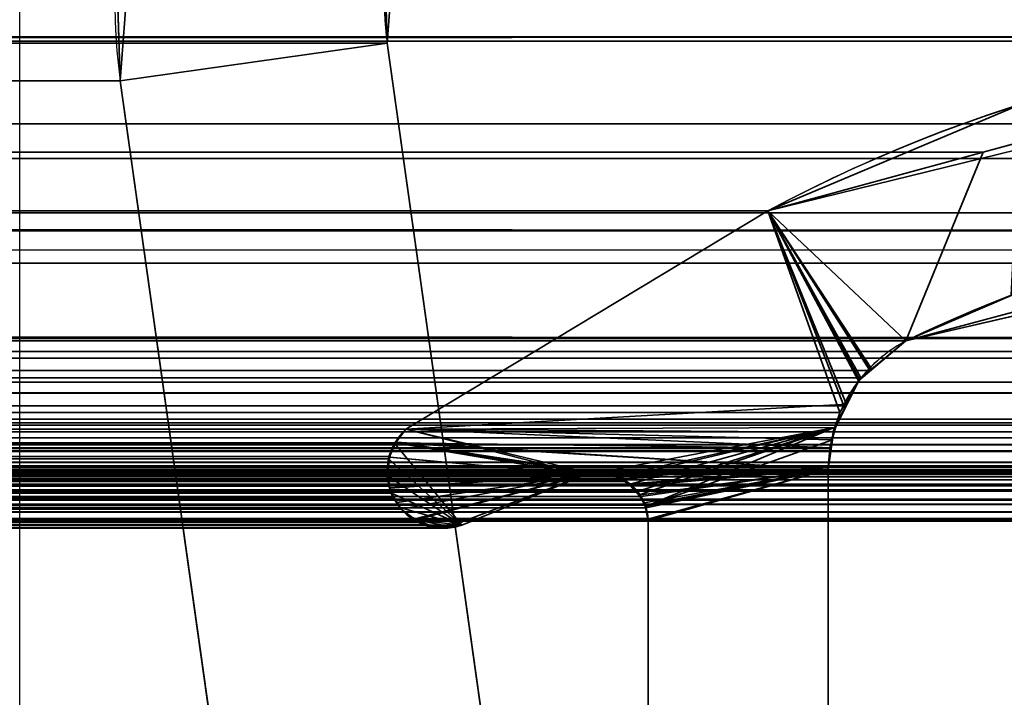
# Model space of a CAD drawing. Header units: millimetres. Extents: x -508 to 6708, y -115 to 193.
# Tile 616 of 656: x 1849.5 to 1854.98, y 9.56 to 13.33. Entities that reach past the tile are written whole.
import ezdxf

# ---------------------------------------------------------------- set-up
doc = ezdxf.new("R2010")
doc.units = ezdxf.units.MM
doc.layers.add('151', color=7, linetype='Continuous', true_color=0xffffff)

# ---------------------------------------------------------------- blocks, each defined once
blk = doc.blocks.new('UG_SURFACE_002')
at = {"layer": '151', "color": 252, "linetype": 'Continuous', "lineweight": 35}
for points in [[(2057.4999, -10, 2215.25), (2057.4999, 174.4, 2215.25), (942.5, 174.4, 2215.25), (942.5, -10, 2215.25)], [(1092.5, -10, 2065.2499), (1092.5, 174.4, 2065.2499), (1907.5, 174.4, 2065.2499), (1907.5, -10, 2065.2499)]]:
    blk.add_3dface(points, dxfattribs=at)
blk = doc.blocks.new('UG_SURFACE_148')
at = {"layer": '151', "color": 252, "linetype": 'Continuous', "lineweight": 35}
for points in [[(1850.0384, 13.6483, 2007.2885), (1149.94, 12.9913, 2007.3099), (1149.9616, 13.6483, 2007.2885)], [(1850.0384, 13.6483, 2007.2885), (1850.06, 12.9913, 2007.3099), (1149.94, 12.9913, 2007.3099)], [(1850.06, 12.9913, 2007.3099), (1850.0384, 13.6483, 2007.2885), (1851.5342, 13.5371, 2008.7843), (1851.5453, 13.2001, 2008.7953)], [(1148.4658, 13.5371, 2008.7843), (1148.4547, 13.2001, 2008.7953), (1851.5453, 13.2001, 2008.7953)], [(1148.4658, 13.5371, 2008.7843), (1851.5453, 13.2001, 2008.7953), (1851.5342, 13.5371, 2008.7843)], [(1135.5, -21.92, 2021.75), (1864.5, -21.92, 2021.75), (1864.5, 13.42, 2021.75), (1135.5, 13.42, 2021.75)], [(1137, -21.92, 2020.2501), (1137, 13.42, 2020.2501), (1863, 13.42, 2020.2501), (1863, -21.92, 2020.2501)], [(1148.4547, 13.2001, 2008.7953), (1147.5219, 6.5631, 2009.7282), (1852.4781, 6.5631, 2009.7282), (1851.5453, 13.2001, 2008.7953)], [(1850.9927, 6.3544, 2008.2426), (1850.06, 12.9913, 2007.3099), (1851.5453, 13.2001, 2008.7953), (1852.4781, 6.5631, 2009.7282)], [(1149.94, 12.9913, 2007.3099), (1850.06, 12.9913, 2007.3099), (1850.9927, 6.3544, 2008.2426), (1149.0073, 6.3544, 2008.2426)]]:
    blk.add_3dface(points, dxfattribs=at)
blk = doc.blocks.new('UG_SURFACE_149')
at = {"layer": '151', "color": 252, "linetype": 'Continuous', "lineweight": 35}
for points in [[(1850.0384, 13.6483, 2007.2885), (1850.1568, 14.2948, -7.75), (1850.06, 12.9913, -7.75)], [(1850.06, 12.9913, -7.75), (1850.1568, 14.2948, -7.75), (1851.595, 13.8687, -7.75), (1851.5453, 13.2001, -7.75)], [(1851.5342, 13.5371, 2008.7843), (1851.5453, 13.2001, -7.75), (1851.595, 13.8687, -7.75)], [(1850.06, 12.9913, -7.75), (1850.06, 12.9913, 2007.3099), (1850.0384, 13.6483, 2007.2885)], [(1851.5453, 13.2001, 2008.7953), (1851.5342, 13.5371, 2008.7843), (1850.0384, 13.6483, 2007.2885), (1850.06, 12.9913, 2007.3099)], [(1851.5342, 13.5371, 2008.7843), (1851.5453, 13.2001, 2008.7953), (1851.5453, 13.2001, -7.75)], [(1850.9927, 6.3544, -7.75), (1850.06, 12.9913, -7.75), (1851.5453, 13.2001, -7.75), (1852.4781, 6.5631, -7.75)], [(1852.4781, 6.5631, 2009.7282), (1851.5453, 13.2001, 2008.7953), (1850.06, 12.9913, 2007.3099), (1850.9927, 6.3544, 2008.2426)], [(1851.5453, 13.2001, 2008.7953), (1852.4781, 6.5631, 2009.7282), (1852.4781, 6.5631, -7.75), (1851.5453, 13.2001, -7.75)], [(1850.06, 12.9913, 2007.3099), (1850.06, 12.9913, -7.75), (1850.9927, 6.3544, -7.75), (1850.9927, 6.3544, 2008.2426)]]:
    blk.add_3dface(points, dxfattribs=at)
blk = doc.blocks.new('UG_SURFACE_155')
at = {"layer": '151', "color": 7, "linetype": 'Continuous', "lineweight": 35}
for points in [[(1140.1865, 12.7514, 2017.0634), (1859.8135, 12.7514, 2017.0634), (1857.3509, 13.2115, 2014.601), (1142.6491, 13.2115, 2014.601)], [(1142.7813, 13.2362, 2014.4687), (1142.6491, 13.2115, 2014.601), (1857.3509, 13.2115, 2014.601)], [(1142.7813, 13.2362, 2014.4687), (1857.3509, 13.2115, 2014.601), (1857.2187, 13.2362, 2014.4687)], [(1857.2187, 13.2362, 2014.4687), (1145.1387, 12.5934, 2012.1114), (1142.7813, 13.2362, 2014.4687)], [(1857.2187, 13.2362, 2014.4687), (1854.8613, 12.5934, 2012.1114), (1145.1387, 12.5934, 2012.1114)], [(1856.3046, 11.9751, 2013.5546), (1854.4322, 11.5427, 2011.6823), (1854.8613, 12.5934, 2012.1114), (1857.2187, 13.2362, 2014.4687)], [(1860.85, 12.5578, 2018.1), (1859.8135, 12.7514, 2017.0634), (1140.1865, 12.7514, 2017.0634), (1139.15, 12.5578, 2018.1)], [(1139.15, 12.5578, 2018.1), (1138.348, 12.1555, 2018.9021), (1861.652, 12.1555, 2018.9021)], [(1139.15, 12.5578, 2018.1), (1861.652, 12.1555, 2018.9021), (1860.85, 12.5578, 2018.1)], [(1145.1387, 12.5934, 2012.1114), (1854.8613, 12.5934, 2012.1114), (1853.663, 12.2666, 2010.9129), (1146.337, 12.2666, 2010.9129)], [(1854.4322, 11.5427, 2011.6823), (1853.663, 12.2666, 2010.9129), (1854.8613, 12.5934, 2012.1114)], [(1857.5217, 12.2561, 2014.7717), (1141.551, 12.1549, 2015.6989), (1142.4994, 12.2561, 2014.7505)], [(1857.5217, 12.2561, 2014.7717), (1858.4361, 12.0479, 2015.686), (1141.551, 12.1549, 2015.6989)], [(1142.4994, 12.2561, 2014.7505), (1856.3046, 11.9751, 2013.5546), (1857.5217, 12.2561, 2014.7717)], [(1142.4994, 12.2561, 2014.7505), (1143.6955, 11.978, 2013.5546), (1856.3046, 11.9751, 2013.5546)], [(1853.663, 12.2666, 2010.9129), (1851.6499, 11.0514, 2008.8999), (1148.3501, 11.0514, 2008.8999), (1146.337, 12.2666, 2010.9129)], [(1851.6499, 11.0514, 2008.8999), (1853.663, 12.2666, 2010.9129), (1854.0649, 11.1441, 2011.3151), (1854.0092, 10.9475, 2011.2591)], [(1853.663, 12.2666, 2010.9129), (1854.1812, 11.3367, 2011.4312), (1854.0872, 11.1809, 2011.3373)], [(1854.0872, 11.1809, 2011.3373), (1854.0649, 11.1441, 2011.3151), (1853.663, 12.2666, 2010.9129)], [(1853.663, 12.2666, 2010.9129), (1854.4322, 11.5427, 2011.6823), (1854.2308, 11.3774, 2011.4808)], [(1854.2308, 11.3774, 2011.4808), (1854.1812, 11.3367, 2011.4312), (1853.663, 12.2666, 2010.9129)], [(1863.4446, 11.0875, 2020.6945), (1861.652, 12.1555, 2018.9021), (1138.348, 12.1555, 2018.9021), (1136.5554, 11.0875, 2020.6945)], [(1860.595, 11.5565, 2017.8449), (1140.9526, 12.0911, 2016.2973), (1141.551, 12.1549, 2015.6989)], [(1141.551, 12.1549, 2015.6989), (1858.4361, 12.0479, 2015.686), (1860.595, 11.5565, 2017.8449)], [(1860.595, 11.5565, 2017.8449), (1139.405, 11.5565, 2017.8449), (1140.9526, 12.0911, 2016.2973)], [(1143.6955, 11.978, 2013.5546), (1145.5678, 11.5427, 2011.6823), (1854.4322, 11.5427, 2011.6823)], [(1854.4322, 11.5427, 2011.6823), (1856.3046, 11.9751, 2013.5546), (1143.6955, 11.978, 2013.5546)], [(1139.2902, 11.4749, 2017.9598), (1139.405, 11.5565, 2017.8449), (1860.595, 11.5565, 2017.8449)], [(1860.595, 11.5565, 2017.8449), (1860.7128, 11.484, 2017.9627), (1139.2902, 11.4749, 2017.9598)], [(1145.7692, 11.3774, 2011.4808), (1854.2308, 11.3774, 2011.4808), (1854.4322, 11.5427, 2011.6823), (1145.5678, 11.5427, 2011.6823)], [(1139.1529, 11.3772, 2018.0972), (1139.2902, 11.4749, 2017.9598), (1860.7128, 11.484, 2017.9627)], [(1860.7128, 11.484, 2017.9627), (1860.7702, 11.4486, 2018.0202), (1139.1529, 11.3772, 2018.0972)], [(1860.7702, 11.4486, 2018.0202), (1139.1101, 11.316, 2018.1398), (1139.1529, 11.3772, 2018.0972)], [(1860.7702, 11.4486, 2018.0202), (1860.8896, 11.3135, 2018.1396), (1139.1101, 11.316, 2018.1398)], [(1854.1812, 11.3367, 2011.4312), (1145.7692, 11.3774, 2011.4808), (1145.8188, 11.3367, 2011.4312)], [(1854.1812, 11.3367, 2011.4312), (1854.2308, 11.3774, 2011.4808), (1145.7692, 11.3774, 2011.4808)], [(1139.022, 11.19, 2018.2281), (1139.1101, 11.316, 2018.1398), (1860.8896, 11.3135, 2018.1396)], [(1860.8896, 11.3135, 2018.1396), (1860.942, 11.2541, 2018.1921), (1139.022, 11.19, 2018.2281)], [(1145.8188, 11.3367, 2011.4312), (1854.0872, 11.1809, 2011.3373), (1854.1812, 11.3367, 2011.4312)], [(1145.8188, 11.3367, 2011.4312), (1145.9128, 11.1809, 2011.3373), (1854.0872, 11.1809, 2011.3373)], [(1860.942, 11.2541, 2018.1921), (1138.9928, 11.1065, 2018.2571), (1139.022, 11.19, 2018.2281)], [(1860.942, 11.2541, 2018.1921), (1861.0098, 11.1077, 2018.2598), (1138.9928, 11.1065, 2018.2571)], [(1854.0092, 10.9475, 2011.2591), (1145.9128, 11.1809, 2011.3373), (1145.9351, 11.1441, 2011.3151)], [(1854.0092, 10.9475, 2011.2591), (1854.0649, 11.1441, 2011.3151), (1145.9128, 11.1809, 2011.3373)], [(1854.0649, 11.1441, 2011.3151), (1854.0872, 11.1809, 2011.3373), (1145.9128, 11.1809, 2011.3373)], [(1854.0089, 10.9448, 2011.2588), (1145.9351, 11.1441, 2011.3151), (1145.9908, 10.9475, 2011.2591)], [(1145.9351, 11.1441, 2011.3151), (1854.0089, 10.9448, 2011.2588), (1854.0092, 10.9475, 2011.2591)], [(1136.5554, 11.0875, 2020.6945), (1136.5012, 11.0383, 2020.7489), (1863.498, 11.0365, 2020.7479)], [(1863.498, 11.0365, 2020.7479), (1863.4446, 11.0875, 2020.6945), (1136.5554, 11.0875, 2020.6945)], [(1138.9546, 10.9977, 2018.2953), (1138.9928, 11.1065, 2018.2571), (1861.0098, 11.1077, 2018.2598)], [(1861.0098, 11.1077, 2018.2598), (1861.0249, 11.0751, 2018.275), (1138.9546, 10.9977, 2018.2953)], [(1861.0249, 11.0751, 2018.275), (1861.0616, 10.8663, 2018.3115), (1138.9546, 10.9977, 2018.2953)], [(1863.552, 10.9652, 2020.802), (1136.476, 11.0155, 2020.7739), (1136.4516, 10.9779, 2020.7984)], [(1136.5012, 11.0383, 2020.7489), (1136.476, 11.0155, 2020.7739), (1863.5329, 11.0032, 2020.7829)], [(1136.476, 11.0155, 2020.7739), (1863.552, 10.9652, 2020.802), (1863.5329, 11.0032, 2020.7829)], [(1863.5329, 11.0032, 2020.7829), (1863.498, 11.0365, 2020.7479), (1136.5012, 11.0383, 2020.7489)], [(1148.409, 10.9819, 2008.841), (1148.3501, 11.0514, 2008.8999), (1851.6499, 11.0514, 2008.8999)], [(1148.409, 10.9819, 2008.841), (1851.6499, 11.0514, 2008.8999), (1851.5877, 10.9763, 2008.8377)], [(1851.5877, 10.9763, 2008.8377), (1851.6499, 11.0514, 2008.8999), (1854.0092, 10.9475, 2011.2591), (1854.0089, 10.9448, 2011.2588)], [(1863.552, 10.9652, 2020.802), (1136.4472, 10.9664, 2020.8027), (1136.4319, 10.9258, 2020.818)], [(1136.4319, 10.9258, 2020.818), (1863.569, 10.9316, 2020.8189), (1863.552, 10.9652, 2020.802)], [(1136.4516, 10.9779, 2020.7984), (1136.4472, 10.9664, 2020.8027), (1863.552, 10.9652, 2020.802)], [(1861.0616, 10.8663, 2018.3115), (1138.9384, 10.8663, 2018.3115), (1138.9546, 10.9977, 2018.2953)], [(1851.5877, 10.9763, 2008.8377), (1148.4128, 10.9737, 2008.8372), (1148.409, 10.9819, 2008.841)], [(1851.5877, 10.9763, 2008.8377), (1851.5868, 10.9742, 2008.8367), (1148.4128, 10.9737, 2008.8372)], [(1148.4401, 10.9155, 2008.8098), (1148.4128, 10.9737, 2008.8372), (1851.5868, 10.9742, 2008.8367)], [(1148.4401, 10.9155, 2008.8098), (1851.5868, 10.9742, 2008.8367), (1851.5551, 10.8998, 2008.805)], [(1851.5534, 10.8868, 2008.8034), (1851.5551, 10.8998, 2008.805), (1851.5868, 10.9742, 2008.8367), (1851.9601, 10.5173, 2009.2101)], [(1851.5868, 10.9742, 2008.8367), (1851.5877, 10.9763, 2008.8377), (1852.6485, 10.798, 2009.8984), (1851.9601, 10.5173, 2009.2101)], [(1851.5877, 10.9763, 2008.8377), (1854, 10.8277, 2011.25), (1852.755, 10.8066, 2010.005), (1852.7161, 10.8082, 2009.9661)], [(1852.7161, 10.8082, 2009.9661), (1852.6485, 10.798, 2009.8984), (1851.5877, 10.9763, 2008.8377)], [(1854.0089, 10.9448, 2011.2588), (1854, 10.8277, 2011.25), (1851.5877, 10.9763, 2008.8377)], [(1136.4319, 10.9258, 2020.818), (1136.4217, 10.8984, 2020.8285), (1863.5852, 10.846, 2020.8352)], [(1136.4319, 10.9258, 2020.818), (1863.5697, 10.9274, 2020.8199), (1863.569, 10.9316, 2020.8189)], [(1863.5852, 10.846, 2020.8352), (1863.5697, 10.9274, 2020.8199), (1136.4319, 10.9258, 2020.818)], [(1145.9908, 10.9475, 2011.2591), (1145.9911, 10.9448, 2011.2588), (1854.0089, 10.9448, 2011.2588)], [(1146, 10.8277, 2011.25), (1854, 10.8277, 2011.25), (1854.0089, 10.9448, 2011.2588), (1145.9911, 10.9448, 2011.2588)], [(1851.5551, 10.8998, 2008.805), (1148.4461, 10.8863, 2008.8038), (1148.4401, 10.9155, 2008.8098)], [(1136.4217, 10.8984, 2020.8285), (1136.4156, 10.8382, 2020.8344), (1863.5852, 10.846, 2020.8352)], [(1138.9384, 5.7187, 2018.3115), (1138.9384, 10.8663, 2018.3115), (1861.0616, 10.8663, 2018.3115), (1861.0616, 5.7187, 2018.3115)], [(1851.5551, 10.8998, 2008.805), (1851.5534, 10.8868, 2008.8034), (1148.4461, 10.8863, 2008.8038)], [(1148.4551, 10.8424, 2008.7948), (1148.4461, 10.8863, 2008.8038), (1851.5534, 10.8868, 2008.8034)], [(1148.4551, 10.8424, 2008.7948), (1851.5534, 10.8868, 2008.8034), (1851.5438, 10.8115, 2008.7938)], [(1851.9601, 10.5173, 2009.2101), (1851.5465, 10.7913, 2008.7965), (1851.5438, 10.8115, 2008.7938), (1851.5534, 10.8868, 2008.8034)], [(1863.5844, 10.8085, 2020.8344), (1136.4156, 10.8382, 2020.8344), (1136.4145, 10.8282, 2020.8354)], [(1136.4145, 10.8282, 2020.8354), (1136.428, 10.7445, 2020.822), (1863.572, 10.7445, 2020.822)], [(1863.572, 10.7445, 2020.822), (1863.5844, 10.8085, 2020.8344), (1136.4145, 10.8282, 2020.8354)], [(1136.4156, 10.8382, 2020.8344), (1863.5851, 10.8384, 2020.8352), (1863.5852, 10.846, 2020.8352)], [(1863.5844, 10.8085, 2020.8344), (1863.5851, 10.8384, 2020.8352), (1136.4156, 10.8382, 2020.8344)], [(1862.3996, 10.8171, 2019.6495), (1863.1971, 10.5484, 2020.447), (1136.8029, 10.5484, 2020.447), (1137.6004, 10.8171, 2019.6495)], [(1862.3996, 10.8171, 2019.6495), (1137.6004, 10.8171, 2019.6495), (1137.6144, 10.8176, 2019.6357)], [(1862.3232, 10.8261, 2019.5732), (1137.6144, 10.8176, 2019.6357), (1137.6871, 10.8202, 2019.563)], [(1862.3232, 10.8261, 2019.5732), (1862.3855, 10.8187, 2019.6354), (1137.6144, 10.8176, 2019.6357)], [(1137.6144, 10.8176, 2019.6357), (1862.3855, 10.8187, 2019.6354), (1862.3996, 10.8171, 2019.6495)], [(1137.6871, 10.8202, 2019.563), (1862.3134, 10.8229, 2019.5634), (1862.3232, 10.8261, 2019.5732)], [(1862.3134, 10.8229, 2019.5634), (1137.6871, 10.8202, 2019.563), (1137.7167, 10.8212, 2019.5334)], [(1137.7167, 10.8212, 2019.5334), (1862.2395, 10.7993, 2019.4895), (1862.3134, 10.8229, 2019.5634)], [(1137.7167, 10.8212, 2019.5334), (1137.76, 10.8, 2019.49), (1862.2395, 10.7993, 2019.4895)], [(1862.1986, 10.7862, 2019.4485), (1137.76, 10.8, 2019.49), (1137.8185, 10.7716, 2019.4316)], [(1862.1986, 10.7862, 2019.4485), (1862.2395, 10.7993, 2019.4895), (1137.76, 10.8, 2019.49)], [(1146, 10.8277, 2011.25), (1146, 4.7035, 2011.25), (1854, 4.7035, 2011.25), (1854, 10.8277, 2011.25)], [(1852.8557, 10.7747, 2010.1056), (1147.1241, 10.7573, 2010.1259), (1147.1965, 10.7966, 2010.0534)], [(1852.8557, 10.7747, 2010.1056), (1147.1965, 10.7966, 2010.0534), (1147.1974, 10.7967, 2010.0527)], [(1147.1974, 10.7967, 2010.0527), (1147.2839, 10.8082, 2009.9661), (1852.7161, 10.8082, 2009.9661)], [(1852.7161, 10.8082, 2009.9661), (1852.755, 10.8066, 2010.005), (1147.1974, 10.7967, 2010.0527)], [(1852.755, 10.8066, 2010.005), (1852.802, 10.7917, 2010.052), (1147.1974, 10.7967, 2010.0527)], [(1147.1974, 10.7967, 2010.0527), (1852.802, 10.7917, 2010.052), (1852.8557, 10.7747, 2010.1056)], [(1147.3515, 10.798, 2009.8984), (1852.6485, 10.798, 2009.8984), (1852.7161, 10.8082, 2009.9661), (1147.2839, 10.8082, 2009.9661)], [(1851.9601, 10.5173, 2009.2101), (1852.6485, 10.798, 2009.8984), (1147.3515, 10.798, 2009.8984), (1148.0399, 10.5173, 2009.2101)], [(1851.5438, 10.8115, 2008.7938), (1148.4526, 10.791, 2008.7974), (1148.4551, 10.8424, 2008.7948)], [(1851.5438, 10.8115, 2008.7938), (1851.5465, 10.7913, 2008.7965), (1148.4526, 10.791, 2008.7974)], [(1852.802, 10.7917, 2010.052), (1852.755, 10.8066, 2010.005), (1854, 10.8277, 2011.25)], [(1854, 10.8277, 2011.25), (1852.8557, 10.7747, 2010.1056), (1852.802, 10.7917, 2010.052)], [(1854, 10.8277, 2011.25), (1852.9017, 10.7431, 2010.1516), (1852.8765, 10.7603, 2010.1266), (1852.8557, 10.7747, 2010.1056)], [(1854, 10.8277, 2011.25), (1852.9586, 10.6764, 2010.2086), (1852.9371, 10.7015, 2010.1871), (1852.9017, 10.7431, 2010.1516)], [(1852.9798, 10.6289, 2010.2298), (1852.9586, 10.6764, 2010.2086), (1854, 10.8277, 2011.25)], [(1854, 10.8277, 2011.25), (1852.9862, 10.6145, 2010.2363), (1852.9798, 10.6289, 2010.2298)], [(1852.9965, 10.5516, 2010.2465), (1852.9862, 10.6145, 2010.2363), (1854, 10.8277, 2011.25)], [(1854, 10.8277, 2011.25), (1852.9979, 10.5427, 2010.2479), (1852.9965, 10.5516, 2010.2465)], [(1854, 10.8277, 2011.25), (1854, 4.7035, 2011.25), (1852.9979, 6.7467, 2010.2479), (1852.9979, 10.5427, 2010.2479)], [(1136.4323, 10.736, 2020.8178), (1863.5677, 10.736, 2020.8178), (1863.572, 10.7445, 2020.822), (1136.428, 10.7445, 2020.822)], [(1137.8185, 10.7716, 2019.4316), (1862.1829, 10.7701, 2019.4328), (1862.1986, 10.7862, 2019.4485)], [(1862.1829, 10.7701, 2019.4328), (1137.8185, 10.7716, 2019.4316), (1137.8264, 10.7677, 2019.4235)], [(1137.8264, 10.7677, 2019.4235), (1862.1271, 10.7128, 2019.377), (1862.1829, 10.7701, 2019.4328)], [(1137.8264, 10.7677, 2019.4235), (1137.8732, 10.7134, 2019.3768), (1862.1271, 10.7128, 2019.377)], [(1852.9017, 10.7431, 2010.1516), (1147.0629, 10.7014, 2010.1871), (1147.0993, 10.7439, 2010.1507)], [(1852.9017, 10.7431, 2010.1516), (1852.9371, 10.7015, 2010.1871), (1147.0629, 10.7014, 2010.1871)], [(1852.9017, 10.7431, 2010.1516), (1147.0993, 10.7439, 2010.1507), (1147.1241, 10.7573, 2010.1259)], [(1852.8557, 10.7747, 2010.1056), (1852.8765, 10.7603, 2010.1266), (1147.1241, 10.7573, 2010.1259)], [(1147.1241, 10.7573, 2010.1259), (1852.8765, 10.7603, 2010.1266), (1852.9017, 10.7431, 2010.1516)], [(1851.5542, 10.7351, 2008.8041), (1148.4309, 10.6956, 2008.8191), (1148.451, 10.758, 2008.7991)], [(1148.451, 10.758, 2008.7991), (1851.5465, 10.7913, 2008.7965), (1851.5542, 10.7351, 2008.8041)], [(1148.451, 10.758, 2008.7991), (1148.4526, 10.791, 2008.7974), (1851.5465, 10.7913, 2008.7965)], [(1851.9601, 10.5173, 2009.2101), (1851.5694, 10.6961, 2008.8193), (1851.5542, 10.7351, 2008.8041), (1851.5465, 10.7913, 2008.7965)], [(1863.5314, 10.662, 2020.7813), (1136.4323, 10.736, 2020.8178), (1136.4686, 10.662, 2020.7813)], [(1863.5314, 10.662, 2020.7813), (1863.5677, 10.736, 2020.8178), (1136.4323, 10.736, 2020.8178)], [(1862.1204, 10.7061, 2019.3703), (1137.8732, 10.7134, 2019.3768), (1137.88, 10.7055, 2019.3701)], [(1862.1204, 10.7061, 2019.3703), (1862.1271, 10.7128, 2019.377), (1137.8732, 10.7134, 2019.3768)], [(1137.88, 10.7055, 2019.3701), (1862.0888, 10.6334, 2019.3388), (1862.1204, 10.7061, 2019.3703)], [(1137.88, 10.7055, 2019.3701), (1137.9112, 10.6334, 2019.3388), (1862.0888, 10.6334, 2019.3388)], [(1852.9586, 10.6764, 2010.2086), (1147.0414, 10.6764, 2010.2086), (1147.0629, 10.7014, 2010.1871)], [(1147.0629, 10.7014, 2010.1871), (1852.9371, 10.7015, 2010.1871), (1852.9586, 10.6764, 2010.2086)], [(1148.4263, 10.6814, 2008.8236), (1851.5694, 10.6961, 2008.8193), (1851.5806, 10.6675, 2008.8305)], [(1148.4263, 10.6814, 2008.8236), (1148.4309, 10.6956, 2008.8191), (1851.5694, 10.6961, 2008.8193)], [(1851.5542, 10.7351, 2008.8041), (1851.5694, 10.6961, 2008.8193), (1148.4309, 10.6956, 2008.8191)], [(1851.6161, 10.6163, 2008.8661), (1851.5806, 10.6675, 2008.8305), (1851.5694, 10.6961, 2008.8193), (1851.9601, 10.5173, 2009.2101)], [(1136.4686, 10.662, 2020.7813), (1136.4726, 10.6582, 2020.7775), (1863.5275, 10.6582, 2020.7775), (1863.5314, 10.662, 2020.7813)], [(1863.5275, 10.6582, 2020.7775), (1136.4726, 10.6582, 2020.7775), (1136.5391, 10.5917, 2020.7109)], [(1136.5391, 10.5917, 2020.7109), (1863.461, 10.5914, 2020.7109), (1863.5275, 10.6582, 2020.7775)], [(1862.0888, 6.3541, 2019.3388), (1862.0888, 10.6334, 2019.3388), (1137.9112, 10.6334, 2019.3388), (1137.9112, 6.3541, 2019.3388)], [(1852.9586, 10.6764, 2010.2086), (1147.0202, 10.6289, 2010.2298), (1147.0414, 10.6764, 2010.2086)], [(1852.9586, 10.6764, 2010.2086), (1852.9798, 10.6289, 2010.2298), (1147.0202, 10.6289, 2010.2298)], [(1851.5806, 10.6675, 2008.8305), (1148.3837, 10.6165, 2008.8663), (1148.4263, 10.6814, 2008.8236)], [(1851.5806, 10.6675, 2008.8305), (1851.6161, 10.6163, 2008.8661), (1148.3837, 10.6165, 2008.8663)], [(1863.4601, 10.5905, 2020.71), (1136.5391, 10.5917, 2020.7109), (1136.5411, 10.5896, 2020.7088)], [(1863.4601, 10.5905, 2020.71), (1863.461, 10.5914, 2020.7109), (1136.5391, 10.5917, 2020.7109)], [(1863.4601, 10.5905, 2020.71), (1136.5411, 10.5896, 2020.7088), (1136.622, 10.5553, 2020.628)], [(1136.622, 10.5553, 2020.628), (1863.378, 10.5551, 2020.628), (1863.4601, 10.5905, 2020.71)], [(1852.9965, 10.5516, 2010.2465), (1147.0035, 10.5516, 2010.2465), (1147.0138, 10.6145, 2010.2363)], [(1147.0138, 10.6145, 2010.2363), (1147.0202, 10.6289, 2010.2298), (1852.9798, 10.6289, 2010.2298), (1852.9862, 10.6145, 2010.2363)], [(1852.9862, 10.6145, 2010.2363), (1852.9965, 10.5516, 2010.2465), (1147.0138, 10.6145, 2010.2363)], [(1148.326, 10.5603, 2008.924), (1851.6227, 10.6068, 2008.8727), (1851.7013, 10.5469, 2008.9512)], [(1148.326, 10.5603, 2008.924), (1148.3773, 10.6068, 2008.8727), (1851.6227, 10.6068, 2008.8727)], [(1148.3773, 10.6068, 2008.8727), (1148.3837, 10.6165, 2008.8663), (1851.6161, 10.6163, 2008.8661)], [(1851.6161, 10.6163, 2008.8661), (1851.6227, 10.6068, 2008.8727), (1148.3773, 10.6068, 2008.8727)], [(1851.7013, 10.5469, 2008.9512), (1851.6227, 10.6068, 2008.8727), (1851.6161, 10.6163, 2008.8661), (1851.9601, 10.5173, 2009.2101)], [(1863.344, 10.5404, 2020.5939), (1136.622, 10.5553, 2020.628), (1136.6581, 10.54, 2020.592)], [(1863.344, 10.5404, 2020.5939), (1863.378, 10.5551, 2020.628), (1136.622, 10.5553, 2020.628)], [(1136.6581, 10.54, 2020.592), (1136.7089, 10.5412, 2020.5412), (1863.291, 10.5412, 2020.541)], [(1863.291, 10.5412, 2020.541), (1863.344, 10.5404, 2020.5939), (1136.6581, 10.54, 2020.592)], [(1863.2195, 10.5423, 2020.4694), (1136.7089, 10.5412, 2020.5412), (1136.7829, 10.5429, 2020.467)], [(1863.2195, 10.5423, 2020.4694), (1863.291, 10.5412, 2020.541), (1136.7089, 10.5412, 2020.5412)], [(1136.7829, 10.5429, 2020.467), (1863.1971, 10.5484, 2020.447), (1863.2195, 10.5423, 2020.4694)], [(1136.7829, 10.5429, 2020.467), (1136.8029, 10.5484, 2020.447), (1863.1971, 10.5484, 2020.447)], [(1147.0035, 10.5516, 2010.2465), (1852.9965, 10.5516, 2010.2465), (1852.9979, 10.5427, 2010.2479), (1147.0021, 10.5427, 2010.2479)], [(1852.9979, 10.5427, 2010.2479), (1852.9979, 6.7467, 2010.2479), (1147.0021, 6.7467, 2010.2479), (1147.0021, 10.5427, 2010.2479)], [(1851.7202, 10.5324, 2008.9703), (1148.221, 10.5179, 2009.0289), (1148.299, 10.5493, 2008.9509)], [(1851.7202, 10.5324, 2008.9703), (1851.7786, 10.5187, 2009.0287), (1148.221, 10.5179, 2009.0289)], [(1851.7013, 10.5469, 2008.9512), (1148.299, 10.5493, 2008.9509), (1148.326, 10.5603, 2008.924)], [(1148.299, 10.5493, 2008.9509), (1851.7013, 10.5469, 2008.9512), (1851.7202, 10.5324, 2008.9703)], [(1851.7786, 10.5187, 2009.0287), (1851.7202, 10.5324, 2008.9703), (1851.7013, 10.5469, 2008.9512), (1851.9601, 10.5173, 2009.2101)], [(1148.0399, 10.5173, 2009.2101), (1148.1261, 10.5091, 2009.1238), (1851.8742, 10.5017, 2009.1243)], [(1851.8742, 10.5017, 2009.1243), (1851.9083, 10.5044, 2009.1584), (1148.0399, 10.5173, 2009.2101)], [(1851.9083, 10.5044, 2009.1584), (1851.9601, 10.5173, 2009.2101), (1148.0399, 10.5173, 2009.2101)], [(1851.8566, 10.5004, 2009.1066), (1148.1261, 10.5091, 2009.1238), (1148.1853, 10.5034, 2009.0647)], [(1851.8566, 10.5004, 2009.1066), (1851.8742, 10.5017, 2009.1243), (1148.1261, 10.5091, 2009.1238)], [(1148.1853, 10.5034, 2009.0647), (1851.7786, 10.5187, 2009.0287), (1851.8566, 10.5004, 2009.1066)], [(1148.1853, 10.5034, 2009.0647), (1148.221, 10.5179, 2009.0289), (1851.7786, 10.5187, 2009.0287)], [(1851.7786, 10.5187, 2009.0287), (1851.9601, 10.5173, 2009.2101), (1851.9083, 10.5044, 2009.1584), (1851.8742, 10.5017, 2009.1243)], [(1851.8742, 10.5017, 2009.1243), (1851.8566, 10.5004, 2009.1066), (1851.7786, 10.5187, 2009.0287)]]:
    blk.add_3dface(points, dxfattribs=at)
blk = doc.blocks.new('UG_SURFACE_156')
at = {"layer": '151', "color": 7, "linetype": 'Continuous', "lineweight": 35}
for points in [[(1853.663, 12.2666, 2010.9129), (1856.3409, 12.9246, 2013.5908), (1855.0702, 12.8596, -7.75)], [(1856.3409, 12.9246, 2013.5908), (1853.663, 12.2666, 2010.9129), (1854.4322, 11.5427, 2011.6823), (1855.9707, 11.8991, 2013.2208)], [(1855.0702, 12.8596, -7.75), (1853.663, 12.2666, -7.75), (1853.663, 12.2666, 2010.9129)], [(1855.0178, 11.7957, -7.75), (1854.4322, 11.5427, -7.75), (1853.663, 12.2666, -7.75), (1855.0702, 12.8596, -7.75)], [(1853.663, 12.2666, -7.75), (1851.6499, 11.0514, -7.75), (1851.6499, 11.0514, 2008.8999), (1853.663, 12.2666, 2010.9129)], [(1851.6499, 11.0514, -7.75), (1853.663, 12.2666, -7.75), (1854.1744, 11.3282, -7.75), (1854.1058, 11.1916, -7.75)], [(1853.663, 12.2666, 2010.9129), (1851.6499, 11.0514, 2008.8999), (1854.0347, 11.0607, 2011.2846), (1854.1008, 11.1889, 2011.3509)], [(1853.663, 12.2666, -7.75), (1854.4322, 11.5427, -7.75), (1854.243, 11.3854, -7.75)], [(1854.243, 11.3854, -7.75), (1854.1744, 11.3282, -7.75), (1853.663, 12.2666, -7.75)], [(1853.663, 12.2666, 2010.9129), (1854.1691, 11.3216, 2011.4191), (1854.2403, 11.3814, 2011.4903)], [(1854.2403, 11.3814, 2011.4903), (1854.4322, 11.5427, 2011.6823), (1853.663, 12.2666, 2010.9129)], [(1854.1008, 11.1889, 2011.3509), (1854.1691, 11.3216, 2011.4191), (1853.663, 12.2666, 2010.9129)], [(1855.9705, 11.9548, -7.75), (1855.9707, 11.8991, 2013.2208), (1854.4322, 11.5427, 2011.6823)], [(1854.4322, 11.5427, 2011.6823), (1855.0178, 11.7957, -7.75), (1855.9705, 11.9548, -7.75)], [(1854.4322, 11.5427, 2011.6823), (1854.4322, 11.5427, -7.75), (1855.0178, 11.7957, -7.75)], [(1854.4322, 11.5427, -7.75), (1854.4322, 11.5427, 2011.6823), (1854.2403, 11.3814, 2011.4903)], [(1854.2403, 11.3814, 2011.4903), (1854.243, 11.3854, -7.75), (1854.4322, 11.5427, -7.75)], [(1854.243, 11.3854, -7.75), (1854.2403, 11.3814, 2011.4903), (1854.1691, 11.3216, 2011.4191)], [(1854.1691, 11.3216, 2011.4191), (1854.1744, 11.3282, -7.75), (1854.243, 11.3854, -7.75)], [(1854.1691, 11.3216, 2011.4191), (1854.1008, 11.1889, 2011.3509), (1854.1058, 11.1916, -7.75)], [(1854.1691, 11.3216, 2011.4191), (1854.1058, 11.1916, -7.75), (1854.1744, 11.3282, -7.75)], [(1854.1058, 11.1916, -7.75), (1854.0276, 11.0359, -7.75), (1851.6499, 11.0514, -7.75)], [(1854.0276, 11.0359, -7.75), (1854.1058, 11.1916, -7.75), (1854.1008, 11.1889, 2011.3509)], [(1854.0276, 11.0359, -7.75), (1854.1008, 11.1889, 2011.3509), (1854.0347, 11.0607, 2011.2846)], [(1851.6499, 11.0514, -7.75), (1851.5958, 10.9786, -7.75), (1851.5933, 10.9786, 2008.8432)], [(1851.5933, 10.9786, 2008.8432), (1851.6499, 11.0514, 2008.8999), (1851.6499, 11.0514, -7.75)], [(1852.6485, 10.798, 2009.8984), (1851.6499, 11.0514, 2008.8999), (1851.5933, 10.9786, 2008.8432)], [(1854.0219, 10.9929, -7.75), (1854, 10.8277, -7.75), (1851.5958, 10.9786, -7.75), (1851.6499, 11.0514, -7.75)], [(1852.682, 10.8051, 2009.932), (1852.7161, 10.8082, 2009.9661), (1854.0347, 11.0607, 2011.2846), (1851.6499, 11.0514, 2008.8999)], [(1851.6499, 11.0514, -7.75), (1854.0276, 11.0359, -7.75), (1854.0219, 10.9929, -7.75)], [(1851.6499, 11.0514, 2008.8999), (1852.6485, 10.798, 2009.8984), (1852.682, 10.8051, 2009.932)], [(1854.0347, 11.0607, 2011.2846), (1852.7161, 10.8082, 2009.9661), (1852.8116, 10.7875, 2010.0615)], [(1852.8116, 10.7875, 2010.0615), (1852.8453, 10.7801, 2010.0954), (1854.0347, 11.0607, 2011.2846)], [(1854.0347, 11.0607, 2011.2846), (1852.8453, 10.7801, 2010.0954), (1852.8899, 10.7442, 2010.1399)], [(1852.8899, 10.7442, 2010.1399), (1852.9385, 10.705, 2010.1886), (1854.0347, 11.0607, 2011.2846)], [(1854.0347, 11.0607, 2011.2846), (1852.9385, 10.705, 2010.1886), (1852.9489, 10.6862, 2010.1988)], [(1852.9489, 10.6862, 2010.1988), (1852.9837, 10.6222, 2010.2339), (1854.0347, 11.0607, 2011.2846)], [(1854.0244, 10.9915, 2011.2743), (1854.0347, 11.0607, 2011.2846), (1852.9837, 10.6222, 2010.2339), (1852.9838, 10.6216, 2010.2339)], [(1854.0347, 11.0607, 2011.2846), (1854.0219, 10.9929, -7.75), (1854.0276, 11.0359, -7.75)], [(1854.0347, 11.0607, 2011.2846), (1854.0244, 10.9915, 2011.2743), (1854.0219, 10.9929, -7.75)], [(1851.5958, 10.9786, -7.75), (1851.5724, 10.9473, -7.75), (1851.557, 10.8953, 2008.8069)], [(1851.557, 10.8953, 2008.8069), (1851.5782, 10.9593, 2008.8282), (1851.5958, 10.9786, -7.75)], [(1852.6485, 10.798, 2009.8984), (1851.5933, 10.9786, 2008.8432), (1851.5782, 10.9593, 2008.8282), (1851.557, 10.8953, 2008.8069)], [(1851.5595, 10.8957, -7.75), (1851.5724, 10.9473, -7.75), (1851.5958, 10.9786, -7.75), (1852.6485, 10.798, -7.75)], [(1851.5782, 10.9593, 2008.8282), (1851.5933, 10.9786, 2008.8432), (1851.5958, 10.9786, -7.75)], [(1851.5958, 10.9786, -7.75), (1852.7161, 10.8082, -7.75), (1852.682, 10.8051, -7.75)], [(1852.682, 10.8051, -7.75), (1852.6485, 10.798, -7.75), (1851.5958, 10.9786, -7.75)], [(1852.7161, 10.8082, -7.75), (1851.5958, 10.9786, -7.75), (1854, 10.8277, -7.75)], [(1852.9838, 10.6216, 2010.2339), (1852.9979, 10.5427, 2010.2479), (1854, 10.8277, 2011.25), (1854.0244, 10.9915, 2011.2743)], [(1854.0219, 10.9929, -7.75), (1854.0244, 10.9915, 2011.2743), (1854, 10.8277, 2011.25)], [(1854, 10.8277, 2011.25), (1854, 10.8277, -7.75), (1854.0219, 10.9929, -7.75)], [(1851.5724, 10.9473, -7.75), (1851.5595, 10.8957, -7.75), (1851.557, 10.8953, 2008.8069)], [(1851.5595, 10.8957, -7.75), (1851.5443, 10.835, -7.75), (1851.5469, 10.8101, 2008.7969)], [(1852.6485, 10.798, -7.75), (1851.5478, 10.8108, -7.75), (1851.5443, 10.835, -7.75), (1851.5595, 10.8957, -7.75)], [(1851.5469, 10.8101, 2008.7969), (1851.5482, 10.8687, 2008.7981), (1851.5595, 10.8957, -7.75)], [(1851.557, 10.8953, 2008.8069), (1851.5482, 10.8687, 2008.7981), (1851.5469, 10.8101, 2008.7969), (1852.6485, 10.798, 2009.8984)], [(1851.5482, 10.8687, 2008.7981), (1851.557, 10.8953, 2008.8069), (1851.5595, 10.8957, -7.75)], [(1851.5443, 10.835, -7.75), (1851.5478, 10.8108, -7.75), (1851.5469, 10.8101, 2008.7969)], [(1851.546, 10.777, 2008.796), (1851.5478, 10.8108, -7.75), (1851.5605, 10.7233, -7.75)], [(1851.546, 10.777, 2008.796), (1851.5469, 10.8101, 2008.7969), (1851.5478, 10.8108, -7.75)], [(1852.6485, 10.798, 2009.8984), (1851.5469, 10.8101, 2008.7969), (1851.546, 10.777, 2008.796), (1851.5607, 10.7246, 2008.8108)], [(1851.5605, 10.7233, -7.75), (1851.5478, 10.8108, -7.75), (1852.6485, 10.798, -7.75)], [(1851.6005, 10.644, -7.75), (1851.5627, 10.7075, -7.75), (1851.5605, 10.7233, -7.75), (1852.6485, 10.798, -7.75)], [(1852.6485, 10.798, 2009.8984), (1851.5607, 10.7246, 2008.8108), (1851.5713, 10.6865, 2008.8212), (1851.5985, 10.6444, 2008.8484)], [(1852.6485, 10.798, 2009.8984), (1851.5985, 10.6444, 2008.8484), (1851.6227, 10.6068, 2008.8727)], [(1852.6485, 10.798, -7.75), (1851.7023, 10.5477, -7.75), (1851.6227, 10.6068, -7.75), (1851.6005, 10.644, -7.75)], [(1851.6227, 10.6068, 2008.8727), (1851.6545, 10.5755, 2008.9045), (1851.7015, 10.5519, 2008.9514), (1852.6485, 10.798, 2009.8984)], [(1851.7972, 10.5089, 2009.0473), (1851.9032, 10.5143, 2009.1531), (1852.6485, 10.798, 2009.8984), (1851.7015, 10.5519, 2008.9514)], [(1851.7023, 10.5477, -7.75), (1852.6485, 10.798, -7.75), (1851.9601, 10.5173, -7.75), (1851.9027, 10.5083, -7.75)], [(1851.9032, 10.5143, 2009.1531), (1851.9601, 10.5173, 2009.2101), (1852.6485, 10.798, 2009.8984)], [(1851.9601, 10.5173, -7.75), (1852.6485, 10.798, -7.75), (1852.6485, 10.798, 2009.8984), (1851.9601, 10.5173, 2009.2101)], [(1852.682, 10.8051, 2009.932), (1852.6485, 10.798, -7.75), (1852.682, 10.8051, -7.75)], [(1852.682, 10.8051, 2009.932), (1852.6485, 10.798, 2009.8984), (1852.6485, 10.798, -7.75)], [(1852.682, 10.8051, -7.75), (1852.7161, 10.8082, 2009.9661), (1852.682, 10.8051, 2009.932)], [(1852.682, 10.8051, -7.75), (1852.7161, 10.8082, -7.75), (1852.7161, 10.8082, 2009.9661)], [(1852.8117, 10.7909, -7.75), (1852.7161, 10.8082, -7.75), (1854, 10.8277, -7.75)], [(1852.8117, 10.7909, -7.75), (1852.8116, 10.7875, 2010.0615), (1852.7161, 10.8082, 2009.9661)], [(1852.7161, 10.8082, 2009.9661), (1852.7161, 10.8082, -7.75), (1852.8117, 10.7909, -7.75)], [(1854, 10.8277, -7.75), (1852.8279, 10.7879, -7.75), (1852.8117, 10.7909, -7.75)], [(1852.8906, 10.7476, -7.75), (1852.8279, 10.7879, -7.75), (1854, 10.8277, -7.75)], [(1854, 10.8277, -7.75), (1852.9121, 10.7338, -7.75), (1852.8906, 10.7476, -7.75)], [(1852.9462, 10.685, -7.75), (1852.9121, 10.7338, -7.75), (1854, 10.8277, -7.75)], [(1854, 10.8277, -7.75), (1852.9763, 10.6419, -7.75), (1852.9462, 10.685, -7.75)], [(1852.9809, 10.6209, -7.75), (1852.9763, 10.6419, -7.75), (1854, 10.8277, -7.75)], [(1854, 10.8277, -7.75), (1852.9979, 10.5427, -7.75), (1852.9809, 10.6209, -7.75)], [(1854, 10.8277, -7.75), (1854, 4.7035, -7.75), (1852.9979, 6.7467, -7.75), (1852.9979, 10.5427, -7.75)], [(1854, 4.7035, 2011.25), (1854, 10.8277, 2011.25), (1852.9979, 10.5427, 2010.2479), (1852.9979, 6.7467, 2010.2479)], [(1854, 10.8277, 2011.25), (1854, 4.7035, 2011.25), (1854, 4.7035, -7.75), (1854, 10.8277, -7.75)], [(1851.5605, 10.7233, -7.75), (1851.5607, 10.7246, 2008.8108), (1851.546, 10.777, 2008.796)], [(1852.8116, 10.7875, 2010.0615), (1852.8117, 10.7909, -7.75), (1852.8279, 10.7879, -7.75)], [(1852.8116, 10.7875, 2010.0615), (1852.8279, 10.7879, -7.75), (1852.8906, 10.7476, -7.75)], [(1852.8906, 10.7476, -7.75), (1852.8453, 10.7801, 2010.0954), (1852.8116, 10.7875, 2010.0615)], [(1852.8906, 10.7476, -7.75), (1852.8899, 10.7442, 2010.1399), (1852.8453, 10.7801, 2010.0954)], [(1852.8899, 10.7442, 2010.1399), (1852.8906, 10.7476, -7.75), (1852.9121, 10.7338, -7.75)], [(1852.9462, 10.685, -7.75), (1852.9385, 10.705, 2010.1886), (1852.8899, 10.7442, 2010.1399)], [(1852.8899, 10.7442, 2010.1399), (1852.9121, 10.7338, -7.75), (1852.9462, 10.685, -7.75)], [(1851.5713, 10.6865, 2008.8212), (1851.5607, 10.7246, 2008.8108), (1851.5605, 10.7233, -7.75)], [(1851.5713, 10.6865, 2008.8212), (1851.5605, 10.7233, -7.75), (1851.5627, 10.7075, -7.75)], [(1851.5627, 10.7075, -7.75), (1851.5985, 10.6444, 2008.8484), (1851.5713, 10.6865, 2008.8212)], [(1851.5627, 10.7075, -7.75), (1851.6005, 10.644, -7.75), (1851.5985, 10.6444, 2008.8484)], [(1852.9462, 10.685, -7.75), (1852.9489, 10.6862, 2010.1988), (1852.9385, 10.705, 2010.1886)], [(1852.9489, 10.6862, 2010.1988), (1852.9462, 10.685, -7.75), (1852.9763, 10.6419, -7.75)], [(1852.9763, 10.6419, -7.75), (1852.9837, 10.6222, 2010.2339), (1852.9489, 10.6862, 2010.1988)], [(1851.6227, 10.6068, -7.75), (1851.6227, 10.6068, 2008.8727), (1851.5985, 10.6444, 2008.8484)], [(1851.5985, 10.6444, 2008.8484), (1851.6005, 10.644, -7.75), (1851.6227, 10.6068, -7.75)], [(1852.9837, 10.6222, 2010.2339), (1852.9763, 10.6419, -7.75), (1852.9809, 10.6209, -7.75)], [(1851.6545, 10.5755, 2008.9045), (1851.6227, 10.6068, -7.75), (1851.7023, 10.5477, -7.75)], [(1851.6545, 10.5755, 2008.9045), (1851.6227, 10.6068, 2008.8727), (1851.6227, 10.6068, -7.75)], [(1852.9809, 10.6209, -7.75), (1852.9838, 10.6216, 2010.2339), (1852.9837, 10.6222, 2010.2339)], [(1852.9838, 10.6216, 2010.2339), (1852.9809, 10.6209, -7.75), (1852.9979, 10.5427, -7.75)], [(1852.9979, 10.5427, -7.75), (1852.9979, 10.5427, 2010.2479), (1852.9838, 10.6216, 2010.2339)], [(1851.7023, 10.5477, -7.75), (1851.7015, 10.5519, 2008.9514), (1851.6545, 10.5755, 2008.9045)], [(1851.7878, 10.5084, 2009.0377), (1851.7015, 10.5519, 2008.9514), (1851.7023, 10.5477, -7.75)], [(1851.7015, 10.5519, 2008.9514), (1851.7878, 10.5084, 2009.0377), (1851.7972, 10.5089, 2009.0473)], [(1851.7878, 10.5084, 2009.0377), (1851.7023, 10.5477, -7.75), (1851.7276, 10.529, -7.75)], [(1851.7987, 10.5127, -7.75), (1851.7276, 10.529, -7.75), (1851.7023, 10.5477, -7.75), (1851.9027, 10.5083, -7.75)], [(1851.7878, 10.5084, 2009.0377), (1851.7276, 10.529, -7.75), (1851.7987, 10.5127, -7.75)], [(1852.9979, 10.5427, -7.75), (1852.9979, 6.7467, -7.75), (1852.9979, 6.7467, 2010.2479), (1852.9979, 10.5427, 2010.2479)], [(1851.7987, 10.5127, -7.75), (1851.7972, 10.5089, 2009.0473), (1851.7878, 10.5084, 2009.0377)], [(1851.8523, 10.5004, -7.75), (1851.9032, 10.5143, 2009.1531), (1851.7972, 10.5089, 2009.0473)], [(1851.7972, 10.5089, 2009.0473), (1851.7987, 10.5127, -7.75), (1851.8523, 10.5004, -7.75)], [(1851.9027, 10.5083, -7.75), (1851.8523, 10.5004, -7.75), (1851.7987, 10.5127, -7.75)], [(1851.8523, 10.5004, -7.75), (1851.9027, 10.5083, -7.75), (1851.9032, 10.5143, 2009.1531)], [(1851.9032, 10.5143, 2009.1531), (1851.9027, 10.5083, -7.75), (1851.9601, 10.5173, -7.75)], [(1851.9601, 10.5173, -7.75), (1851.9601, 10.5173, 2009.2101), (1851.9032, 10.5143, 2009.1531)]]:
    blk.add_3dface(points, dxfattribs=at)

msp = doc.modelspace()

# ---------------------------------------------------------------- linework, layer by layer
at = {"layer": '151', "color": 253, "linetype": 'Continuous', "lineweight": -3}
for p, q in [((1849.5, 6.25, 2006.75), (1849.5, 46.92, 2006.75)), ((1849.5, 6.25, 2006.75), (1849.5, 46.92, 2006.75)), ((1849.5, 6.25, -7.75), (1849.5, 46.92, -7.75)), ((1851.5453, 13.2001, 2008.7953), (1148.4547, 13.2001, 2008.7953)), ((1851.5453, 13.2001, -7.75), (1851.5453, 13.2001, 2008.7953)), ((1851.5453, 13.2001, 2008.7953), (1852.4781, 6.5631, 2009.7281)), ((1851.5453, 13.2001, -7.75), (1852.4781, 6.5631, -7.75)), ((1851.5453, 13.2001, 2008.7953), (1852.4781, 6.5631, 2009.7281)), ((1850.0599, 12.9913, 2007.3099), (1149.9401, 12.9913, 2007.3099)), ((1850.0599, 12.9913, -7.75), (1850.9927, 6.3544, -7.75)), ((1850.0599, 12.9913, -7.75), (1850.0599, 12.9913, 2007.3099)), ((1850.0599, 12.9913, 2007.3099), (1850.9927, 6.3544, 2008.2427)), ((1850.0599, 12.9913, 2007.3099), (1850.9927, 6.3544, 2008.2427)), ((1853.663, 12.2666, 2010.913), (1146.337, 12.2666, 2010.913)), ((1853.663, 12.2666, 2010.913), (1851.6499, 11.0514, 2008.8999)), ((1851.6499, 11.0514, 2008.8999), (1853.663, 12.2666, 2010.913)), ((1853.663, 12.2666, -7.75), (1851.6499, 11.0514, -7.75)), ((1853.663, 12.2666, -7.75), (1853.663, 12.2666, 2010.913)), ((1861.652, 12.1555, 2018.902), (1138.348, 12.1555, 2018.902)), ((1139.405, 11.5565, 2017.845), (1860.595, 11.5565, 2017.845)), ((1145.5678, 11.5427, 2011.6822), (1854.4322, 11.5427, 2011.6822)), ((1854.4322, 11.5427, 2011.6822), (1854.4322, 11.5427, -7.75)), ((1863.4445, 11.0875, 2020.6945), (1136.5555, 11.0875, 2020.6945)), ((1851.6499, 11.0514, 2008.8999), (1148.3501, 11.0514, 2008.8999)), ((1851.6499, 11.0514, -7.75), (1851.6499, 11.0514, 2008.8999)), ((1138.9385, 10.8663, 2018.3115), (1861.0615, 10.8663, 2018.3115)), ((1862.3996, 10.8171, 2019.6496), (1137.6004, 10.8171, 2019.6496)), ((1146, 10.8277, 2011.25), (1854, 10.8277, 2011.25)), ((1852.7161, 10.8082, 2009.9661), (1147.2839, 10.8082, 2009.9661)), ((1852.6485, 10.798, 2009.8985), (1147.3515, 10.798, 2009.8985)), ((1851.96, 10.5173, -7.75), (1852.6485, 10.798, -7.75)), ((1851.96, 10.5173, 2009.21), (1852.6485, 10.798, 2009.8985)), ((1851.96, 10.5173, 2009.21), (1852.6485, 10.798, 2009.8985)), ((1852.6485, 10.798, -7.75), (1852.6485, 10.798, 2009.8985)), ((1852.7161, 10.8082, -7.75), (1852.7161, 10.8082, 2009.9661)), ((1854, 4.7035, 2011.25), (1854, 10.8277, 2011.25)), ((1854, 4.7035, 2011.25), (1854, 10.8277, 2011.25)), ((1854, 10.8277, -7.75), (1854, 4.7035, -7.75)), ((1854, 10.8277, 2011.25), (1854, 10.8277, -7.75)), ((1863.572, 10.7445, 2020.822), (1136.428, 10.7445, 2020.822)), ((1862.0888, 10.6334, 2019.3388), (1137.9112, 10.6334, 2019.3388)), ((1851.6227, 10.6068, 2008.8727), (1148.3773, 10.6068, 2008.8727)), ((1851.6227, 10.6068, -7.75), (1851.6227, 10.6068, 2008.8727)), ((1863.1971, 10.5484, 2020.4471), (1136.8029, 10.5484, 2020.4471)), ((1852.9979, 10.5427, 2010.2479), (1147.0021, 10.5427, 2010.2479)), ((1852.9979, 6.7467, 2010.2479), (1852.9979, 10.5427, 2010.2479)), ((1852.9979, 10.5427, 2010.2479), (1852.9979, 6.7467, 2010.2479)), ((1852.9979, 10.5427, -7.75), (1852.9979, 6.7467, -7.75)), ((1852.9979, 10.5427, -7.75), (1852.9979, 10.5427, 2010.2479)), ((1851.96, 10.5173, 2009.21), (1148.04, 10.5173, 2009.21)), ((1851.96, 10.5173, -7.75), (1851.96, 10.5173, 2009.21))]:
    msp.add_line(p, q, dxfattribs=at)
for radius in [3.08, 1.58]:
    msp.add_arc((1853.11, 13.42, -7.75), radius, 90, 188, dxfattribs=at)
at = {"layer": '151', "color": 253, "linetype": 'Continuous', "lineweight": -3, "extrusion": (-0.707107, -6.12323e-17, 0.707107)}
for major_axis, start_param, end_param in [((-3.08, 0, -3.08), 4.712389, 6.422812), ((3.08, 0, 3.08), 1.570796, 3.281219), ((-1.58, 0, -1.58), 4.712389, 6.422812), ((1.58, 0, 1.58), 1.570796, 3.281219)]:
    msp.add_ellipse((1853.11, 13.42, 2010.36), major_axis=major_axis, ratio=0.707107, start_param=start_param, end_param=end_param, dxfattribs=at)
at = {"layer": '151', "color": 253, "linetype": 'Continuous', "lineweight": -3}
for points in [[(1853.663, 12.2666, 2010.913), (1856.1674, 13.6068, 2013.4174), (1859.1854, 13.5654, 2016.4354), (1861.652, 12.1555, 2018.902)], [(1861.652, 12.1555, -7.75), (1859.1854, 13.5654, -7.75), (1856.1674, 13.6068, -7.75), (1853.663, 12.2666, -7.75)], [(1854.4322, 11.5427, 2011.6822), (1856.3766, 12.4889, 2013.6266), (1858.6467, 12.4942, 2015.8967), (1860.595, 11.5565, 2017.845)], [(1860.595, 11.5565, -7.75), (1858.6467, 12.4942, -7.75), (1856.3766, 12.4889, -7.75), (1854.4322, 11.5427, -7.75)], [(1854.4322, 11.5427, -7.75), (1854.1667, 11.4026, -7.75), (1854.0007, 11.1279, -7.75), (1854, 10.8277, -7.75)], [(1854.4322, 11.5427, 2011.6822), (1854.1667, 11.4026, 2011.4167), (1854.0007, 11.1279, 2011.2507), (1854, 10.8277, 2011.25)], [(1851.6499, 11.0514, -7.75), (1851.5197, 10.9364, -7.75), (1851.5076, 10.7374, -7.75), (1851.6227, 10.6068, -7.75)], [(1851.6499, 11.0514, 2008.8999), (1851.5197, 10.9364, 2008.7697), (1851.5076, 10.7374, 2008.7576), (1851.6227, 10.6068, 2008.8727)], [(1852.7161, 10.8082, 2009.9661), (1852.6931, 10.8075, 2009.9431), (1852.6708, 10.804, 2009.9208), (1852.6485, 10.798, 2009.8985)], [(1852.6485, 10.798, -7.75), (1852.6708, 10.804, -7.75), (1852.6931, 10.8075, -7.75), (1852.7161, 10.8082, -7.75)], [(1852.7161, 10.8082, -7.75), (1852.8673, 10.8125, -7.75), (1852.9936, 10.6939, -7.75), (1852.9979, 10.5427, -7.75)], [(1852.9979, 10.5427, 2010.2479), (1852.9936, 10.6939, 2010.2436), (1852.8673, 10.8125, 2010.1173), (1852.7161, 10.8082, 2009.9661)], [(1851.96, 10.5173, 2009.21), (1851.8397, 10.4762, 2009.0897), (1851.7069, 10.5116, 2008.9569), (1851.6227, 10.6068, 2008.8727)], [(1851.6227, 10.6068, -7.75), (1851.7069, 10.5116, -7.75), (1851.8397, 10.4762, -7.75), (1851.96, 10.5173, -7.75)]]:
    msp.add_open_spline(points, degree=3, dxfattribs=at)
for points, knots in [([(1853.663, 12.2666, 2010.913), (1854.948, 12.9543, 2012.198), (1856.2993, 13.26, 2013.5493), (1859.0277, 13.2249, 2016.2777), (1860.3787, 12.8833, 2017.6287), (1861.652, 12.1555, 2018.902)], [0, 0, 0, 0, 0.5, 0.5, 1, 1, 1, 1]), ([(1860.595, 11.5565, 2017.845), (1859.603, 12.034, 2016.853), (1858.5601, 12.2584, 2015.8101), (1856.4653, 12.2538, 2013.7153), (1855.423, 12.0249, 2012.673), (1854.4322, 11.5427, 2011.6822)], [0, 0, 0, 0, 0.5, 0.5, 1, 1, 1, 1]), ([(1854.4322, 11.5427, 2011.6822), (1854.3416, 11.4949, 2011.5916), (1854.2541, 11.4266, 2011.5041), (1854.1361, 11.2813, 2011.3861), (1854.0958, 11.2163, 2011.3458), (1854.0392, 11.0836, 2011.2892), (1854.0196, 11.0166, 2011.2696), (1854.0032, 10.9082, 2011.2532), (1854.0001, 10.8679, 2011.2501), (1854, 10.8277, 2011.25)], [0, 0, 0, 0, 0.414476, 0.414476, 0.668143, 0.668143, 0.8804, 0.8804, 1, 1, 1, 1]), ([(1851.6499, 11.0514, 2008.8999), (1851.6268, 11.031, 2008.8768), (1851.6052, 11.0058, 2008.8552), (1851.5741, 10.9535, 2008.8241), (1851.5628, 10.9275, 2008.8128), (1851.5474, 10.872, 2008.7974), (1851.5434, 10.8414, 2008.7934), (1851.5441, 10.7856, 2008.7941), (1851.5477, 10.7594, 2008.7977), (1851.5605, 10.711, 2008.8105), (1851.5697, 10.6881, 2008.8197), (1851.5927, 10.6448, 2008.8427), (1851.6071, 10.6245, 2008.8571), (1851.6227, 10.6068, 2008.8727)], [0, 0, 0, 0, 0.216863, 0.216863, 0.383756, 0.383756, 0.552397, 0.552397, 0.697708, 0.697708, 0.841881, 0.841881, 1, 1, 1, 1]), ([(1852.7161, 10.8082, 2009.9661), (1852.7132, 10.8081, 2009.9632), (1852.7104, 10.808, 2009.9604), (1852.7046, 10.8076, 2009.9546), (1852.7017, 10.8074, 2009.9517), (1852.696, 10.8069, 2009.946), (1852.6931, 10.8066, 2009.9431), (1852.6874, 10.8059, 2009.9374), (1852.6845, 10.8055, 2009.9345), (1852.6788, 10.8046, 2009.9288), (1852.676, 10.8041, 2009.926), (1852.6703, 10.803, 2009.9203), (1852.6674, 10.8025, 2009.9174), (1852.6592, 10.8007, 2009.9092), (1852.6538, 10.7994, 2009.9038), (1852.6485, 10.798, 2009.8985)], [0, 0, 0, 0, 0.126778, 0.126778, 0.253555, 0.253555, 0.380333, 0.380333, 0.50711, 0.50711, 0.633887, 0.633887, 0.760663, 0.760663, 1, 1, 1, 1]), ([(1852.9979, 10.5427, 2010.2479), (1852.9972, 10.5673, 2010.2472), (1852.9931, 10.5919, 2010.2431), (1852.9794, 10.6369, 2010.2294), (1852.9698, 10.6578, 2010.2198), (1852.9505, 10.6896, 2010.2005), (1852.9416, 10.7019, 2010.1916), (1852.9224, 10.724, 2010.1724), (1852.9123, 10.7341, 2010.1623), (1852.887, 10.7555, 2010.137), (1852.8716, 10.766, 2010.1216), (1852.8236, 10.7923, 2010.0736), (1852.7893, 10.8027, 2010.0393), (1852.7421, 10.8081, 2009.9921), (1852.7291, 10.8086, 2009.9791), (1852.7161, 10.8082, 2009.9661)], [0, 0, 0, 0, 0.140983, 0.140983, 0.280767, 0.280767, 0.380246, 0.380246, 0.479533, 0.479533, 0.616902, 0.616902, 0.895772, 0.895772, 1, 1, 1, 1]), ([(1851.6227, 10.6068, 2008.8727), (1851.6372, 10.5904, 2008.8872), (1851.6529, 10.5761, 2008.9029), (1851.6856, 10.5514, 2008.9356), (1851.7027, 10.541, 2008.9527), (1851.7377, 10.5239, 2008.9877), (1851.7557, 10.5171, 2009.0057), (1851.7829, 10.5095, 2009.0329), (1851.7921, 10.5074, 2009.0421), (1851.8196, 10.5022, 2009.0696), (1851.8381, 10.5005, 2009.0881), (1851.8739, 10.5003, 2009.1239), (1851.8912, 10.5016, 2009.1412), (1851.9257, 10.5072, 2009.1757), (1851.943, 10.5114, 2009.193), (1851.96, 10.5173, 2009.21)], [0, 0, 0, 0, 0.157298, 0.157298, 0.31426, 0.31426, 0.471036, 0.471036, 0.549134, 0.549134, 0.705793, 0.705793, 0.851832, 0.851832, 1, 1, 1, 1])]:
    msp.add_open_spline(points, degree=3, knots=knots, dxfattribs=at)

# ---------------------------------------------------------------- block references
for name in ['UG_SURFACE_002', 'UG_SURFACE_148', 'UG_SURFACE_149', 'UG_SURFACE_155', 'UG_SURFACE_156']:
    msp.add_blockref(name, (0, 0), dxfattribs=at)

doc.saveas('drawing.dxf')
